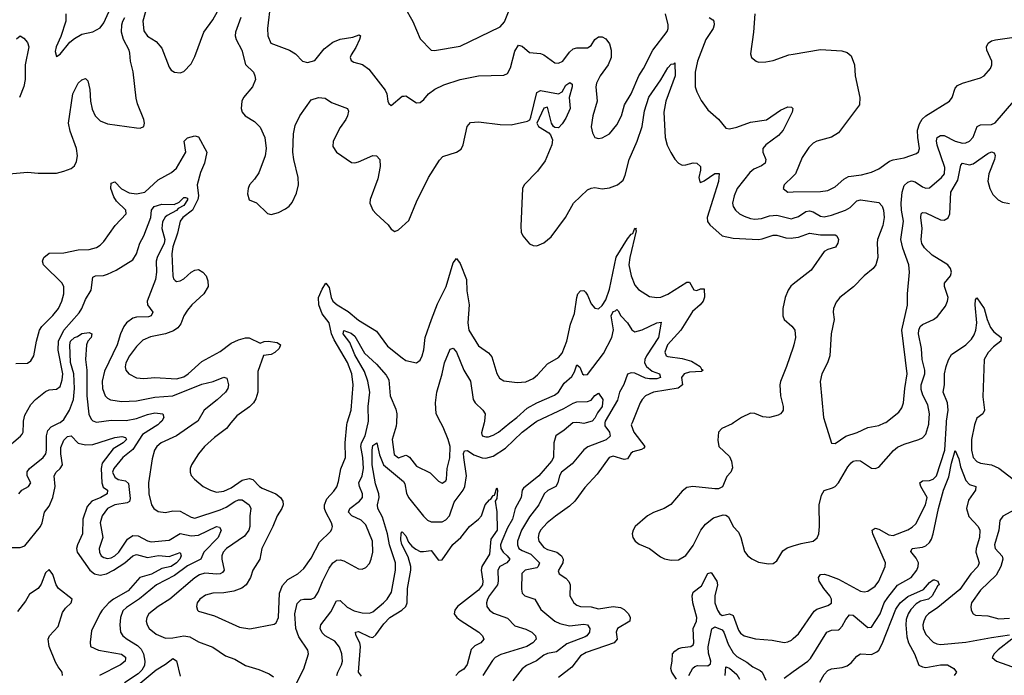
# Model space of a CAD drawing. Header units: inches. Extents: x 1694797 to 1849917, y 907313 to 1017959.
# Tile 478 of 656: x 1775748 to 1781161, y 978612 to 982218. Entities that reach past the tile are written whole.
import ezdxf

# ---------------------------------------------------------------- set-up
doc = ezdxf.new("R2010")
doc.units = ezdxf.units.IN
doc.header["$MEASUREMENT"] = 0
for name, color, linetype in [('B7977', 7, 'Continuous'), ('B7978', 7, 'Continuous'), ('B7987', 7, 'Continuous'), ('B7988', 7, 'Continuous')]:
    doc.layers.add(name, color=color, linetype=linetype)

msp = doc.modelspace()

# ---------------------------------------------------------------- linework, layer by layer
at = {"layer": 'B7977', "color": 5}
for points, elevation in [([(1775460.5, 980000), (1775455.7, 979984.3), (1775430, 979929.6), (1775423.5, 979910), (1775423.8, 979883.8), (1775430, 979868.9), (1775494, 979810), (1775550, 979719.3), (1775570, 979708.9), (1775610, 979721.6), (1775631, 979750), (1775641.2, 979810), (1775648.9, 979830), (1775666.7, 979853.3), (1775752.7, 979927.3), (1775760.9, 979939.1), (1775766.2, 979950), (1775768.5, 980000)], 660), ([(1775742.6, 979610), (1775760.4, 979630), (1775797, 979650), (1775808.3, 979670), (1775789.8, 979710), (1775788.4, 979731.6), (1775801.7, 979750), (1775876.1, 979810), (1775891.5, 979830), (1775896.1, 979850), (1775895.6, 979930), (1775902.1, 979957.9), (1775920.5, 979979.5), (1775965, 980000)], 640), ([(1776518.4, 980000), (1776507.6, 979990), (1776422.9, 979937.1), (1776370, 979853.9), (1776315.4, 979810), (1776265.9, 979750), (1776258.8, 979730), (1776270, 979702.3), (1776289.4, 979689.4), (1776330, 979682.3), (1776346.9, 979666.9), (1776356, 979584), (1776351.4, 979568.6), (1776339.1, 979560.9), (1776270, 979549.9), (1776230, 979530.4), (1776201, 979490), (1776190.8, 979450), (1776205.5, 979370), (1776184, 979310), (1776185.7, 979290), (1776195.6, 979270), (1776210, 979259.1), (1776230, 979254.1), (1776250, 979258.1), (1776270, 979268.7), (1776292.5, 979290), (1776340, 979360), (1776370, 979381.1), (1776399.8, 979379.8), (1776450, 979350.9), (1776470, 979346.2), (1776570, 979356), (1776630, 979392.1), (1776690, 979378.7), (1776730, 979383.7), (1776830, 979430.1), (1776846.2, 979426.2), (1776855.5, 979410), (1776838.9, 979370), (1776759.8, 979290), (1776742.9, 979250), (1776670, 979213.8), (1776599.2, 979160.8), (1776499.3, 979110), (1776407.3, 979032.7), (1776334.5, 978985.5), (1776314.2, 978965.8), (1776302, 978930), (1776298.4, 978890), (1776302.2, 978850), (1776315, 978830), (1776338.9, 978810), (1776395.3, 978775.3), (1776416.5, 978756.5), (1776429.1, 978730), (1776436.3, 978690), (1776433.3, 978666.7), (1776419.1, 978640.9), (1776399.1, 978620.9), (1776324.4, 978570)], 640), ([(1776713, 980000), (1776610, 979928.4), (1776524.9, 979890), (1776502, 979870), (1776489.2, 979850), (1776476.9, 979803.1), (1776456, 979670), (1776457.2, 979610), (1776472.9, 979550), (1776485.3, 979530), (1776510, 979512.8), (1776550, 979507.6), (1776590, 979515.9), (1776630, 979514.3), (1776690, 979481.5), (1776710, 979476.8), (1776850, 979521.4), (1776883.2, 979536.8), (1776930, 979568.6), (1776950, 979576.9), (1776970, 979576.8), (1777009.3, 979550), (1777019.3, 979530), (1777012.3, 979490), (1777013.3, 979430), (1777007.1, 979410), (1776983.1, 979376.9), (1776884.7, 979310), (1776867.2, 979290), (1776859.8, 979270), (1776859.8, 979250), (1776872.6, 979190), (1776862.8, 979177.2), (1776850.4, 979169.6), (1776831.3, 979168.7), (1776766.2, 979173.8), (1776735.5, 979164.5), (1776710, 979147.6), (1776573.8, 979030), (1776509.3, 978990), (1776458.5, 978950), (1776447, 978930), (1776443.8, 978910), (1776447.8, 978890), (1776458.9, 978870), (1776497.8, 978837.8), (1776550, 978816.8), (1776590, 978817.6), (1776650, 978828.3), (1776684.1, 978824.1), (1776730, 978795.8), (1776810, 978766.9), (1776879.3, 978719.3), (1776930, 978700.7), (1776990, 978666.2), (1777063.4, 978643.4), (1777119.3, 978619.3), (1777143.9, 978603.9)], 660), ([(1776908.7, 980000), (1776884.1, 979970), (1776819.5, 979920.5), (1776763.9, 979870), (1776730.1, 979829.9), (1776691.7, 979770), (1776684.6, 979750), (1776684.2, 979730), (1776691.4, 979711.4), (1776708.7, 979690), (1776755.8, 979650), (1776796.3, 979630), (1776830, 979620.2), (1776870, 979624.7), (1776910, 979643.6), (1776970, 979684.6), (1777010, 979695), (1777030, 979688.2), (1777066.2, 979650), (1777080.7, 979640.7), (1777155.5, 979610), (1777181, 979590), (1777195.1, 979570), (1777196.3, 979550), (1777188.1, 979530), (1777163.2, 979490), (1777139.8, 979430), (1777079.7, 979310), (1777067.4, 979250), (1777028.9, 979190), (1777016, 979150), (1776993.1, 979110), (1776969.4, 979090.6), (1776924.3, 979075.7), (1776870, 979064.8), (1776810, 979063.9), (1776770, 979053.2), (1776738.8, 979030), (1776724.3, 979010), (1776719.2, 978990), (1776724.6, 978970), (1776730, 978965.2), (1776818.4, 978938.4), (1776956.3, 978876.3), (1777012.2, 978867.8), (1777147.5, 978892.5), (1777158.6, 978901.4), (1777170.4, 978929.6), (1777176, 979064), (1777193.2, 979106.8), (1777221.5, 979138.5), (1777276.9, 979170), (1777310, 979200.3), (1777350, 979256.5), (1777396.2, 979343.8), (1777456.6, 979403.4), (1777464.2, 979415.8), (1777467.7, 979430), (1777462.3, 979450), (1777431, 979510), (1777424, 979530), (1777423.6, 979550), (1777436.9, 979583.1), (1777475.6, 979624.4), (1777491.3, 979648.6), (1777501.3, 979678.7), (1777512.6, 979747.4), (1777539, 979810), (1777537.8, 979890), (1777545.4, 979990), (1777548.5, 980000)], 680), ([(1777270, 978568), (1777310, 978647.7), (1777335.3, 978730), (1777331.8, 978750), (1777283, 978823), (1777265.1, 978870), (1777259.7, 978950), (1777272.5, 979007.5), (1777293.6, 979026.4), (1777310, 979030.8), (1777350, 979030.9), (1777370, 979039.7), (1777389.2, 979070), (1777411.6, 979128.4), (1777450, 979202), (1777469.1, 979230), (1777481.1, 979238.9), (1777490, 979244.6), (1777510, 979246.4), (1777530, 979241.7), (1777610, 979197.4), (1777630, 979196), (1777650, 979204.2), (1777670, 979226.7), (1777680.7, 979250), (1777689.9, 979290), (1777686.8, 979350), (1777650, 979440.4), (1777624.6, 979464.6), (1777574.5, 979490), (1777555.5, 979510), (1777562.5, 979530), (1777616.5, 979570), (1777632.7, 979590), (1777632.5, 979610), (1777615.2, 979650), (1777611.9, 979670), (1777630.3, 979709.7), (1777638.3, 979750), (1777634.7, 979810), (1777622.8, 979870), (1777627.6, 979890), (1777647.2, 979930), (1777663.3, 980000)], 660), ([(1777491.8, 978610), (1777496.1, 978630), (1777517.1, 978670), (1777522.1, 978690), (1777518.3, 978730), (1777506.3, 978766.3), (1777479.6, 978799.6), (1777426.9, 978830), (1777410, 978844.7), (1777399.2, 978870), (1777402.7, 978890), (1777459, 978961), (1777490, 979022), (1777510, 979023.6), (1777547.2, 978987.2), (1777586.5, 978966.5), (1777630, 978955.1), (1777670, 978953.7), (1777690, 978961.8), (1777747.3, 979010), (1777767.7, 979030), (1777791.7, 979070), (1777814.6, 979190), (1777813.8, 979230), (1777780.1, 979330), (1777770.6, 979390), (1777742.1, 979482.1), (1777716.2, 979530), (1777715.6, 979550), (1777723.6, 979590), (1777722, 979610), (1777704.4, 979664.4), (1777685.8, 979770), (1777685.5, 979850), (1777690, 979875.5), (1777710.9, 979890.9), (1777725, 979825), (1777747.6, 979770), (1777858.3, 979678.3), (1777865.8, 979665.8), (1777874.2, 979614.2), (1777884.4, 979590), (1777968, 979488), (1777990, 979465.9), (1778010, 979457.1), (1778070, 979456.9), (1778090, 979466.5), (1778110, 979489.2), (1778136.1, 979563.9), (1778184.9, 979630), (1778194.5, 979650), (1778204.7, 979710), (1778189.1, 979810.9), (1778188.2, 979831.8), (1778193.9, 979846.1), (1778210, 979848.2), (1778244.7, 979824.7), (1778290, 979808.3), (1778310, 979806), (1778350, 979818.1), (1778417.9, 979862.1), (1778509.3, 979950), (1778577.1, 980000)], 640), ([(1777818.8, 980000), (1777817.8, 979982.2), (1777795.6, 979910), (1777805.8, 979825.8), (1777830, 979807.8), (1777870, 979823.8), (1777878.9, 979818.9), (1777890, 979812.2), (1777930, 979762), (1778005, 979725), (1778050, 979680.5), (1778070, 979668.5), (1778090, 979682), (1778093.5, 979690), (1778098.4, 979750), (1778111.9, 979808.1), (1778113.5, 979870), (1778103.4, 979910), (1778076.2, 979976.2), (1778063.5, 980000)], 660), ([(1778300.6, 980000), (1778286.1, 979946.1), (1778290, 979929.1), (1778310, 979922.9), (1778324.6, 979924.6), (1778350, 979932.6), (1778379.3, 979950), (1778442.6, 980000)], 660), ([(1778788.6, 980000), (1778740.3, 979959.7), (1778694.9, 979930), (1778683.6, 979890), (1778682.8, 979810), (1778671.8, 979790), (1778601.1, 979710), (1778517.7, 979642.3), (1778510.8, 979630), (1778505, 979590), (1778472.5, 979530), (1778456.3, 979470), (1778430, 979423.9), (1778398.3, 979350), (1778391.7, 979330), (1778393.3, 979310), (1778405.4, 979290), (1778428.4, 979270), (1778441.5, 979250), (1778426.7, 979230), (1778388.1, 979210), (1778375.6, 979190), (1778379, 979130), (1778375.1, 979110), (1778330, 979051.5), (1778319.1, 979030), (1778313.5, 979010), (1778316.5, 978990), (1778330.3, 978970), (1778353.1, 978953.1), (1778430, 978926.2), (1778470, 978883.8), (1778530, 978866.2), (1778563.1, 978850), (1778583.1, 978830), (1778587.4, 978810), (1778568, 978790), (1778535.6, 978770), (1778393.6, 978726.4), (1778362, 978710), (1778346.8, 978693.2), (1778294.7, 978610)], 640), ([(1778965.3, 980000), (1778965.1, 979985.1), (1778991, 979950), (1778993.1, 979926.9), (1778972.2, 979907.8), (1778870.8, 979869.2), (1778850, 979852.2), (1778784.1, 979775.9), (1778727.2, 979730), (1778714.5, 979710), (1778706.3, 979670), (1778695.4, 979650), (1778650.7, 979629.3), (1778631.1, 979610), (1778602.6, 979550), (1778550, 979483.4), (1778506.1, 979410), (1778484.2, 979350), (1778483.6, 979330), (1778492.1, 979310), (1778510, 979297.6), (1778558, 979278), (1778605.8, 979230), (1778598.9, 979210), (1778590, 979203.7), (1778526.5, 979190), (1778508.6, 979171.4), (1778505.6, 979085.6), (1778510, 979063.1), (1778524.4, 979050), (1778580.3, 979030), (1778613.6, 978973.6), (1778690, 978909.5), (1778717.5, 978897.5), (1778770, 978884.6), (1778850, 978892.4), (1778870, 978890.1), (1778882.2, 978870), (1778880.2, 978850), (1778866.5, 978830), (1778856.4, 978823.6), (1778755.6, 978784.4), (1778699.6, 978740.4), (1778650, 978731.7), (1778630, 978723), (1778588.9, 978691.1), (1778534.6, 978665.4), (1778510, 978647.6), (1778458.4, 978581.6)], 660), ([(1779114.3, 980000), (1779110.1, 979990), (1779123.4, 979950), (1779185, 979870), (1779178.6, 979861.4), (1779166.7, 979853.3), (1779118.6, 979841.4), (1779107.9, 979832.1), (1779090, 979802.2), (1779070, 979799.6), (1779010, 979817.9), (1778987.9, 979810), (1778922.3, 979717.7), (1778854.6, 979645.4), (1778800.2, 979570), (1778770, 979541.7), (1778692.5, 979487.5), (1778647.8, 979450), (1778610.8, 979410), (1778601, 979390), (1778597.2, 979370), (1778602.1, 979350), (1778630, 979314.4), (1778650, 979303.7), (1778700.2, 979290), (1778725.5, 979270), (1778730, 979261.3), (1778735.7, 979250), (1778733.4, 979230), (1778707.3, 979187.3), (1778713.7, 979170), (1778750, 979147.1), (1778767.5, 979127.5), (1778774.5, 979110), (1778772.6, 979050), (1778794.6, 979010), (1778810, 978997.3), (1778830, 978991.1), (1778890, 978989), (1778930, 978977), (1779010, 978990.1), (1779050, 978984.3), (1779070, 978974.8), (1779094.5, 978950), (1779104.2, 978930), (1779102.7, 978910), (1779033.4, 978870), (1779026.1, 978850), (1779032.6, 978810), (1779015.6, 978790), (1778862.3, 978737.7), (1778830, 978719.3), (1778783.9, 978656.1), (1778710, 978599.1)], 680), ([(1778862.2, 980000), (1778850, 979996.3), (1778826.9, 980000)], 640), ([(1779671.1, 980000), (1779664.5, 979995.5), (1779608, 979970), (1779588.7, 979950), (1779586.3, 979906.3), (1779591.5, 979871.5), (1779650, 979815.3), (1779660.9, 979790), (1779666.6, 979753.4), (1779656.9, 979730), (1779634.4, 979705.6), (1779610.6, 979649.4), (1779590, 979638.4), (1779570, 979637.5), (1779448.6, 979651.4), (1779414.8, 979645.2), (1779390, 979625.1), (1779328, 979552), (1779290.1, 979529.9), (1779231.8, 979508.2), (1779198.4, 979490), (1779132, 979430), (1779119.5, 979410), (1779115.3, 979390), (1779117.6, 979370), (1779130.5, 979350), (1779153.8, 979333.8), (1779210, 979308.8), (1779270, 979263.6), (1779293, 979253), (1779330, 979245.4), (1779370, 979246.4), (1779410, 979271.4), (1779450, 979325.8), (1779493.2, 979410), (1779517.4, 979442.6), (1779562.6, 979477.4), (1779614.2, 979494.2), (1779630, 979493.5), (1779644, 979484), (1779670, 979430.3), (1779699.9, 979399.9), (1779713.1, 979370), (1779732.3, 979292.3), (1779750, 979269.1), (1779771.9, 979251.9), (1779810, 979234.5), (1779864.9, 979224.9), (1779890, 979227.5), (1779910, 979242.2), (1779943.9, 979296.1), (1779966.8, 979313.2), (1780000, 979323.5)], 720), ([(1775690, 979314.6), (1775750, 979315.1), (1775776.7, 979323.3), (1775862.6, 979430), (1775871.9, 979450), (1775883.7, 979510), (1775910, 979542.2), (1775930.7, 979590), (1775942.4, 979650), (1775937.4, 979710), (1775949.1, 979730), (1775971, 979749), (1775983.2, 979770), (1775973.6, 979830), (1775974.5, 979865.5), (1775990, 979904.6), (1776010, 979926.4), (1776030, 979928.9), (1776069.6, 979889.6), (1776110, 979879.2), (1776150, 979882.4), (1776270, 979919.8), (1776310, 979926.1), (1776330, 979920.9), (1776334.4, 979910), (1776317, 979890), (1776261.9, 979858.1), (1776201, 979779), (1776195.5, 979750), (1776199.5, 979670), (1776207, 979647), (1776231, 979630), (1776229.3, 979610), (1776194.6, 979590), (1776143.9, 979570), (1776118.8, 979541.2), (1776095.5, 979470), (1776092.8, 979390), (1776066.4, 979330), (1776060.7, 979310), (1776063.1, 979290), (1776133.6, 979190), (1776158.5, 979170), (1776190, 979162.5), (1776225.5, 979170), (1776263, 979190), (1776325.5, 979230), (1776370, 979269.6), (1776390, 979275.8), (1776450, 979260.6), (1776511.4, 979271.4), (1776570, 979265.3), (1776630, 979286.7), (1776635.9, 979270), (1776627.5, 979250), (1776610.5, 979230), (1776580.2, 979210), (1776530, 979199.1), (1776471.6, 979168.4), (1776407.8, 979150), (1776343.4, 979076.6), (1776263.7, 979030), (1776238.5, 979010), (1776200.7, 978970), (1776187.7, 978950), (1776143.2, 978856.8), (1776134.9, 978794.9), (1776137, 978770), (1776180.5, 978750), (1776308, 978728), (1776330, 978710.9), (1776330, 978704), (1776328, 978690), (1776302, 978670), (1776187.1, 978610)], 620), ([(1777626.7, 978606.7), (1777610.5, 978630), (1777621.2, 978770), (1777617.3, 978790), (1777596.8, 978830), (1777593.4, 978846.6), (1777594, 978850), (1777610, 978853.6), (1777670, 978824.2), (1777690, 978820.7), (1777705.8, 978834.2), (1777750, 978895.6), (1777783.5, 978930), (1777849.2, 978970.8), (1777870, 978990.3), (1777877.4, 979010), (1777880.5, 979090), (1777899, 979190), (1777899, 979210), (1777884, 979264), (1777848.2, 979331.8), (1777842.9, 979357.1), (1777845.8, 979394.2), (1777850, 979401.6), (1777870, 979379.6), (1777884.4, 979344.4), (1777902.8, 979322.8), (1777925.5, 979305.5), (1777950, 979293.8), (1777967.8, 979292.2), (1778010, 979299.1), (1778050, 979244.9), (1778070, 979246.7), (1778129.2, 979330.8), (1778172.9, 979370), (1778220.5, 979430), (1778269.6, 979470), (1778286.3, 979490), (1778307.4, 979550), (1778330, 979577.4), (1778338.6, 979581.4), (1778350, 979600.7), (1778357.5, 979602.5), (1778370, 979642.8), (1778375.3, 979630), (1778370, 979585.2), (1778362.4, 979570), (1778371, 979511), (1778372, 979410), (1778338.3, 979361.7), (1778330, 979278.7), (1778288.5, 979210), (1778283.9, 979190), (1778293.3, 979130), (1778291.2, 979110), (1778270, 979080.1), (1778153.9, 978990), (1778139.8, 978970), (1778136.6, 978950), (1778150.1, 978930.1), (1778170, 978915.1), (1778271.5, 978850), (1778292.8, 978830), (1778299, 978810), (1778282.3, 978790), (1778250, 978773.2), (1778230, 978754.5), (1778207.9, 978672.1), (1778190, 978646.5), (1778162.6, 978630), (1778146, 978610)], 620), ([(1775982.9, 978610), (1775982.1, 978630), (1775958.5, 978658.5), (1775944.2, 978684.2), (1775910.1, 978770), (1775904.3, 978810), (1775912, 978830), (1775960, 978880), (1775982.7, 978957.3), (1775999.4, 978980.6), (1776031.1, 979010), (1776036, 979030), (1775960.6, 979090), (1775948.3, 979110), (1775930, 979167), (1775910, 979193.1), (1775890, 979174.9), (1775865.8, 979114.2), (1775850.3, 979089.7), (1775801.6, 979058.4), (1775779.8, 979020.2), (1775736.5, 978963.5)], 580), ([(1779357.8, 978590), (1779333.5, 978630), (1779327.7, 978650), (1779335.6, 978690), (1779337.3, 978730), (1779350, 978745.3), (1779370, 978759.1), (1779390, 978765.7), (1779436.9, 978770), (1779450, 978780.3), (1779453.9, 978790), (1779450.4, 978869.6), (1779468.9, 978910), (1779470.3, 978929.7), (1779447.6, 979010), (1779444.6, 979050), (1779449.9, 979070), (1779495.1, 979104.9), (1779530, 979172.6), (1779550, 979178.3), (1779579.7, 979130), (1779583.2, 979110), (1779569.7, 979050), (1779568.7, 979010), (1779583.6, 978970), (1779596, 978950), (1779610, 978941.2), (1779650, 978950.1), (1779670, 978941.4), (1779700.1, 978860.1), (1779710, 978843.6), (1779730, 978829.2), (1779793.4, 978813.4), (1779885.2, 978805.2), (1779950, 978792.9), (1779970, 978795.2), (1779990, 978805.8), (1780000, 978814.6)], 680), ([(1779426.9, 978610), (1779448.6, 978651.4), (1779459, 978661), (1779473.3, 978666.7), (1779530, 978663.6), (1779544.9, 978675.1), (1779546.6, 978690), (1779534.6, 978734.6), (1779532.3, 978767.7), (1779552.7, 978867.3), (1779570, 978877.9), (1779610, 978861.8), (1779618.8, 978850), (1779642.6, 978782.6), (1779670, 978735.5), (1779690, 978714.8), (1779744.5, 978684.5), (1779777.9, 978657.9), (1779818.5, 978638.5), (1779829.5, 978629.5), (1779850, 978584.9)], 660), ([(1776410, 978569), (1776497.8, 978642.2), (1776550, 978673.5), (1776590, 978704.2), (1776610, 978691.8), (1776630, 978607)], 640), ([(1779626.6, 978610), (1779630, 978658.4), (1779650, 978651.6), (1779690, 978616.9), (1779704.4, 978590)], 640), ([(1779950, 978596.3), (1780000, 978632.1)], 660)]:
    msp.add_lwpolyline(points, dxfattribs=dict(at, elevation=elevation))
at = {"layer": 'B7978', "color": 5}
for points, elevation in [([(1776450, 982301.2), (1776424.8, 982210), (1776430, 982156.4), (1776450, 982126.9), (1776498.5, 982098.5), (1776530, 982062), (1776570, 981958), (1776581.4, 981941.4), (1776598.8, 981930), (1776630, 981925.5), (1776650, 981932.6), (1776690, 981976.2), (1776710, 982016.5), (1776760.6, 982150), (1776810, 982218.2), (1776860.2, 982310)], 720), ([(1777127, 982310), (1777110.1, 982170), (1777112.7, 982130), (1777128.1, 982090), (1777231, 982051), (1777264.4, 982030), (1777302.8, 981990), (1777330, 981983.7), (1777370, 981993.4), (1777421.4, 982058.6), (1777470, 982095.3), (1777510, 982110.8), (1777578.6, 982121.4), (1777614.6, 982134.6), (1777620.7, 982130), (1777616.1, 982110), (1777595.2, 982064.8), (1777570, 982025.2), (1777565.5, 982010), (1777570, 981994.8), (1777585.1, 981985.1), (1777632.2, 981972.2), (1777666.5, 981946.5), (1777756.3, 981830), (1777765.5, 981810), (1777770.8, 981770), (1777777.3, 981757.3), (1777790, 981747.3), (1777850, 981797.3), (1777861.5, 981798.5), (1777870, 981799.1), (1777930, 981760.4), (1777950, 981763.8), (1777970, 981779.5), (1777995.4, 981810), (1778030, 981835.5), (1778079.7, 981860.3), (1778170, 981889.1), (1778270, 981909), (1778410, 981913.7), (1778430, 981922), (1778446.3, 981953.7), (1778470, 982045.3), (1778490, 982078.7), (1778510, 982073.4), (1778550, 982037.2), (1778610, 982033), (1778630, 982024.6), (1778690, 981981), (1778710, 981979.4), (1778733.3, 981990), (1778770, 982040.2), (1778790, 982057.7), (1778810, 982063.2), (1778870, 982063.5), (1778890, 982077), (1778910, 982110.3), (1778930, 982123.6), (1778950, 982124), (1778970, 982112.6), (1778990, 982086.4), (1778999.8, 982050), (1778999.5, 982010), (1778982.5, 981970), (1778938.3, 981910), (1778919.4, 981870), (1778916, 981850), (1778922.7, 981770), (1778898.4, 981690), (1778889.2, 981629.2), (1778896.7, 981596.7), (1778910.5, 981570.5), (1778930, 981564.9), (1778950, 981568.8), (1778990, 981590.3), (1779030, 981639.5), (1779056.4, 981690), (1779072.2, 981750), (1779110, 981810.4), (1779150.7, 981909.3), (1779177.6, 981950), (1779228.8, 982051.2), (1779307.4, 982152.6), (1779313.2, 982170), (1779312.7, 982190), (1779297.5, 982250)], 740), ([(1776002.3, 982250), (1776001.6, 982210), (1775974.4, 982125.6), (1775947.9, 982070), (1775942.9, 982042.9), (1775950, 982016), (1775970, 982028), (1776024.4, 982095.6), (1776050, 982115.8), (1776090, 982138.7), (1776150, 982151.6), (1776190, 982173.1), (1776210, 982200.3), (1776238.4, 982261.6)], 740), ([(1777862.4, 982290), (1777909, 982209), (1777950, 982114), (1778010, 982050.8), (1778028.6, 982048.6), (1778170, 982072.9), (1778390, 982179), (1778412.9, 982207.1), (1778446.9, 982290)], 760), ([(1779788.9, 982250), (1779781.1, 982150), (1779765.5, 982030), (1779770.7, 982010), (1779796, 981990), (1779810, 981984.9), (1779850, 981985.7), (1779890, 981994.6), (1779975.5, 982024.5), (1780000, 982028.7)], 760), ([(1775610, 981362.3), (1775790, 981379.6), (1775850, 981373.4), (1775950, 981374.9), (1775990, 981384.4), (1776030, 981400.3), (1776050, 981414.4), (1776061, 981439), (1776065.6, 981470), (1776060.4, 981510), (1776024.6, 981604.6), (1776017, 981650), (1776040.7, 981810), (1776070, 981868.4), (1776090, 981888.4), (1776110, 981895.5), (1776122, 981882), (1776133.8, 981833.9), (1776137.2, 981770), (1776145.7, 981725.7), (1776162.3, 981690), (1776190, 981661.8), (1776230, 981644.7), (1776390, 981623.2), (1776410, 981622.3), (1776431.1, 981630), (1776434.2, 981650), (1776430.6, 981670), (1776395.7, 981755.7), (1776387.4, 981787.4), (1776370.9, 981930.9), (1776356.3, 981990), (1776354.1, 982034.1), (1776350, 982050.6), (1776318.4, 982110), (1776307.4, 982150), (1776308.6, 982190), (1776314.4, 982210), (1776325.7, 982230)], 720), ([(1776962.9, 982230), (1776934.8, 982150), (1776932.5, 982130), (1776937.5, 982110), (1776969, 982050), (1776990, 981971.7), (1777032.4, 981930), (1777041.1, 981910), (1777043.5, 981890), (1777028.6, 981850), (1776977.6, 981790), (1776968.5, 981770), (1776966, 981730), (1776971.8, 981710), (1776986.7, 981690), (1777039.2, 981659.2), (1777070, 981627.7), (1777095.3, 981570), (1777103.7, 981510), (1777097, 981470), (1777063.1, 981376.9), (1777039.6, 981340.4), (1777010.6, 981310), (1777003.7, 981290), (1777001.1, 981261.1), (1777010, 981227.7), (1777050, 981210.7), (1777110, 981153), (1777130, 981147.7), (1777170, 981157.1), (1777210, 981178.4), (1777230, 981193), (1777246.3, 981213.7), (1777270, 981264), (1777280.3, 981310), (1777278.9, 981350), (1777254.5, 981450), (1777249.8, 981490.2), (1777253.9, 981590), (1777263, 981637), (1777287.5, 981690), (1777350, 981778), (1777390.3, 981790.3), (1777426.9, 981786.9), (1777462.2, 981762.2), (1777550, 981730.3), (1777555, 981715), (1777550.2, 981690), (1777540.2, 981670), (1777510, 981625.4), (1777471.4, 981550), (1777470, 981521), (1777490, 981490.4), (1777572, 981432), (1777590, 981430.3), (1777610, 981436.5), (1777690, 981471.8), (1777710, 981469.1), (1777728, 981450), (1777729.4, 981410), (1777717, 981343), (1777674.9, 981230), (1777673.4, 981210), (1777690, 981170.6), (1777707, 981150), (1777773, 981090), (1777790, 981066.8), (1777810, 981053.4), (1777830, 981062), (1777886.5, 981113.5), (1777930, 981217.3), (1777995.1, 981350), (1778055.2, 981444.8), (1778074.7, 981465.3), (1778150, 981490.3), (1778174.4, 981505.6), (1778185.6, 981530), (1778208.4, 981630), (1778226.8, 981653.2), (1778270, 981656.8), (1778390, 981642.3), (1778450, 981639.6), (1778540, 981660), (1778552.8, 981667.2), (1778558.5, 981681.5), (1778590, 981818), (1778611.8, 981828.2), (1778710, 981810.4), (1778730, 981820.7), (1778750, 981858), (1778772.9, 981872.9), (1778784.4, 981864.4), (1778785.3, 981850), (1778768.7, 981791.3), (1778773.2, 981730), (1778750, 981676.9), (1778730, 981645.4), (1778710, 981624.4), (1778690, 981624.7), (1778682.9, 981630), (1778671.8, 981650), (1778650, 981738), (1778628.6, 981731.4), (1778590.3, 981650), (1778599.1, 981630), (1778656.3, 981596.3), (1778665.7, 981585.7), (1778677.1, 981557.1), (1778673.7, 981530), (1778637.2, 981442.8), (1778594.3, 981385.7), (1778520.7, 981310), (1778512.3, 981290), (1778502.3, 981082.3), (1778504.9, 981050), (1778514.4, 981030), (1778550, 980986), (1778570, 980977.1), (1778590, 980974.9), (1778630, 980990.5), (1778670, 981024), (1778748.2, 981130), (1778792.4, 981210), (1778870, 981281.7), (1778890, 981291.8), (1778910, 981294.9), (1778950, 981288.9), (1778990, 981293.4), (1779035.1, 981310), (1779064.9, 981335.1), (1779076.7, 981363.4), (1779098.8, 981450), (1779142.7, 981550), (1779169.9, 981630.1), (1779182.7, 981717.3), (1779206.9, 981793.1), (1779273.2, 981886.8), (1779310, 981954), (1779330, 981974.6), (1779344.5, 981975.5), (1779350, 981981), (1779351, 981910), (1779300.8, 981770), (1779288, 981710), (1779295.8, 981570), (1779307.9, 981527.9), (1779327, 981487), (1779350, 981450.4), (1779369.4, 981429.4), (1779390, 981418.6), (1779410, 981419.4), (1779450, 981430.7), (1779469.5, 981429.5), (1779490, 981410.2), (1779490.1, 981389.9), (1779480.7, 981350), (1779486.1, 981326.1), (1779490, 981323.7), (1779510, 981331.7), (1779570, 981372.9), (1779592.8, 981372.8), (1779588.9, 981328.9), (1779526.5, 981130), (1779528.9, 981108.9), (1779541.7, 981090), (1779608.8, 981028.8), (1779670, 981016.6), (1779810, 981010.1), (1779830, 981012.5), (1779890, 981034), (1779910, 981034), (1779959.1, 981019.1), (1779990, 981016.1), (1780000, 981017.7)], 720), ([(1779537.3, 982230), (1779557.7, 982217.7), (1779564.2, 982210), (1779565.8, 982190), (1779559.2, 982170), (1779519.7, 982110), (1779474, 981990), (1779462, 981930), (1779461.7, 981850), (1779470, 981821), (1779493.4, 981773.4), (1779530, 981722.8), (1779590, 981670.7), (1779630, 981622), (1779650, 981618.7), (1779690, 981627.5), (1779765, 981655), (1779852.7, 981667.3), (1779930, 981720.7), (1779970, 981738.9), (1779990, 981738), (1779998, 981730), (1779995.3, 981710), (1779945.5, 981610), (1779919.2, 981580.8), (1779850.2, 981530), (1779834, 981510), (1779833, 981490), (1779849.2, 981450), (1779846, 981430), (1779825.9, 981414.1), (1779784.5, 981395.5), (1779761.6, 981378.4), (1779691.6, 981290), (1779675.4, 981250), (1779667.2, 981210), (1779670.2, 981190), (1779682, 981170), (1779704.6, 981150), (1779730, 981137.1), (1779764.6, 981124.6), (1779790, 981121.1), (1779825.7, 981125.7), (1779870, 981138.9), (1779910, 981142.7), (1779990, 981122.7), (1780000, 981126.1)], 740), ([(1775730, 982114), (1775750, 982130.5), (1775770, 982116.3), (1775790, 982093.4), (1775797.4, 982070), (1775778.3, 981970), (1775778.1, 981890), (1775770.9, 981850.9), (1775746.9, 981790)], 720), ([(1775726.9, 980326.9), (1775790, 980328.7), (1775810, 980341.6), (1775824.8, 980370), (1775839.4, 980450), (1775857, 980510), (1775870, 980531.3), (1775930, 980591.3), (1775961.5, 980630), (1775980.3, 980670), (1775989.8, 980710), (1775989.8, 980749.8), (1775982, 980770), (1775878.5, 980870), (1775873.5, 980890), (1775879.8, 980910), (1775910, 980933.4), (1775990, 980936.8), (1776070, 980952.9), (1776130, 980953.4), (1776170, 980965.5), (1776190, 980977.8), (1776210, 980997.7), (1776273.2, 981086.8), (1776334, 981150), (1776331.8, 981170), (1776280.7, 981220.7), (1776264.7, 981244.7), (1776249.2, 981290), (1776250, 981319.3), (1776270, 981326.7), (1776308, 981288), (1776350, 981265.8), (1776390, 981260.9), (1776435.9, 981270), (1776510, 981337.9), (1776582.2, 981377.8), (1776610, 981401.8), (1776661.1, 981490), (1776652.5, 981550), (1776670, 981568.3), (1776710, 981579), (1776730, 981573.4), (1776776.9, 981490), (1776764.2, 981430), (1776741.6, 981378.4), (1776724.3, 981310), (1776730.3, 981250), (1776726.4, 981230), (1776697.4, 981170), (1776644.4, 981130), (1776630.4, 981110), (1776615.4, 981044.6), (1776590, 980969.7), (1776583.6, 980930), (1776589.6, 980809.6), (1776593.8, 980793.8), (1776602.9, 980782.9), (1776610, 980778.5), (1776630, 980782.6), (1776650, 980793.6), (1776690, 980828.9), (1776710, 980840.9), (1776730, 980844.9), (1776755.5, 980830), (1776772.2, 980810), (1776782.6, 980782.6), (1776783.1, 980750), (1776760.9, 980710), (1776694.4, 980650), (1776670, 980620.4), (1776651, 980590), (1776634.2, 980545.8), (1776617.1, 980522.9), (1776592.9, 980507.1), (1776550, 980491.2), (1776466.2, 980473.8), (1776425.3, 980454.7), (1776390, 980420.3), (1776350.8, 980370), (1776331, 980330), (1776328, 980308), (1776331.8, 980290), (1776347.2, 980270), (1776390, 980247.5), (1776430, 980245.2), (1776490, 980250.8), (1776610, 980242.5), (1776650, 980253.1), (1776674.9, 980270), (1776750, 980337.7), (1776850, 980393.9), (1776910, 980439.4), (1776950, 980457.4), (1776990, 980468.4), (1777010, 980468), (1777070, 980439.1), (1777091.6, 980448.4), (1777114, 980450), (1777163.1, 980443.1), (1777182, 980430), (1777174, 980410), (1777150, 980387.4), (1777130, 980377.4), (1777088.7, 980371.3), (1777057.5, 980282.5), (1777057, 980170), (1777046.4, 980133.6), (1777033.5, 980110), (1777011.2, 980088.8), (1776940.8, 980039.2), (1776908.7, 980000)], 680), ([(1780000, 981358.2), (1779950.5, 981310), (1779945.5, 981290), (1779970, 981270.4), (1780000, 981271)], 760), ([(1775768.5, 980000), (1775769, 980010), (1775776.9, 980043.1), (1775810, 980101.3), (1775835.4, 980130), (1775890, 980173.8), (1775910, 980182), (1775950, 980186.3), (1775970, 980201.3), (1775982.1, 980237.9), (1775985.1, 980270), (1775960, 980400), (1775961.9, 980450), (1775989.7, 980510.3), (1776074.2, 980605.8), (1776089.4, 980630), (1776110, 980679.6), (1776141.4, 980730), (1776150, 980802), (1776164, 980810), (1776208.2, 980811.8), (1776230, 980818.6), (1776278.5, 980841.5), (1776370, 980896.9), (1776389.9, 980930), (1776408.5, 980990), (1776430.9, 981030), (1776469.2, 981130), (1776473.1, 981170), (1776486.4, 981190), (1776530, 981203.6), (1776597.8, 981202.2), (1776624.6, 981215.4), (1776650, 981240.2), (1776659.7, 981239.7), (1776670, 981236), (1776670, 981227.6), (1776650, 981197.2), (1776619.6, 981180.3), (1776610, 981168.6), (1776559, 981141), (1776547.9, 981132.1), (1776533.2, 981106.8), (1776528.6, 981070), (1776545.1, 981010), (1776541.7, 980990), (1776502.9, 980910), (1776498.2, 980890), (1776499.7, 980830), (1776494.5, 980790), (1776447.8, 980670), (1776450.9, 980650), (1776480.7, 980610), (1776470.3, 980590), (1776455.6, 980584.4), (1776390, 980581.8), (1776370, 980575.9), (1776334.7, 980550), (1776320.3, 980530), (1776301.9, 980490), (1776284.2, 980430), (1776215, 980285), (1776200.5, 980230), (1776203.3, 980190), (1776218.4, 980150), (1776230, 980137.2), (1776247.9, 980127.9), (1776310, 980118.9), (1776390, 980122.4), (1776490, 980141.3), (1776590, 980149.2), (1776750, 980213.4), (1776811.8, 980228.2), (1776870, 980251.4), (1776887, 980247), (1776895, 980210), (1776891.2, 980190), (1776879.2, 980170), (1776833.3, 980126.7), (1776761.4, 980070), (1776727.3, 980010), (1776713, 980000)], 660), ([(1777548.5, 980000), (1777569.9, 980070), (1777580.7, 980210), (1777573.2, 980270), (1777550, 980333.3), (1777476.7, 980456.7), (1777461.1, 980490), (1777449.9, 980550), (1777410, 980600.7), (1777393.2, 980650), (1777391.4, 980690), (1777410, 980736.1), (1777430, 980768.7), (1777450, 980744.9), (1777460.6, 980690), (1777470, 980669.5), (1777493.8, 980650), (1777553.9, 980613.9), (1777610, 980566), (1777710, 980505.8), (1777770, 980422.8), (1777850, 980357.7), (1777870, 980344.2), (1777930, 980330.4), (1777950, 980344.9), (1777960.6, 980370), (1777970, 980402.8), (1777976.9, 980470), (1778010.9, 980570), (1778044.5, 980655.5), (1778092, 980750), (1778130, 980880.4), (1778150, 980904.4), (1778170, 980876.4), (1778203.3, 980790), (1778206.1, 980726.1), (1778218.3, 980650), (1778210.6, 980550), (1778217.5, 980510), (1778270, 980424), (1778325.9, 980385.9), (1778344, 980364), (1778371.5, 980271.5), (1778385.9, 980245.9), (1778410, 980232.4), (1778483.2, 980223.2), (1778530, 980226.5), (1778570, 980244.1), (1778595, 980265), (1778650, 980325.2), (1778710, 980360.6), (1778730, 980384.9), (1778755.6, 980450), (1778775.7, 980544.3), (1778797.9, 980602.1), (1778810, 980690.8), (1778816.9, 980710), (1778830, 980726.7), (1778850, 980728.4), (1778858.8, 980718.8), (1778870, 980703), (1778890, 980655.8), (1778910, 980631.8), (1778930, 980627.7), (1778950, 980647), (1778970, 980677.3), (1778990, 980736.5), (1779027.6, 980912.4), (1779090, 981013.6), (1779110, 981039.5), (1779117.8, 981042.2), (1779130, 981071.7), (1779138, 981070), (1779133.7, 981066.3), (1779137.2, 981057.2), (1779101.1, 980910), (1779096, 980870), (1779110, 980809.1), (1779130, 980758.9), (1779150, 980734.2), (1779210, 980695), (1779250, 980689.4), (1779272.6, 980692.6), (1779310, 980707.9), (1779414.7, 980774.7), (1779430, 980775.5), (1779453.3, 980733.3), (1779470, 980728.9), (1779490, 980737), (1779510, 980737.3), (1779512, 980692), (1779504.6, 980670), (1779489.4, 980650), (1779446.4, 980613.6), (1779381.7, 980510), (1779309.1, 980430), (1779293.8, 980390), (1779302.2, 980370), (1779310, 980365), (1779390, 980355.4), (1779440.5, 980340.5), (1779489.3, 980310), (1779496.3, 980296.3), (1779505.3, 980290), (1779496.3, 980283.7), (1779430, 980278.9), (1779400.7, 980270), (1779385.9, 980250), (1779390.9, 980210), (1779367.8, 980192.2), (1779231.4, 980168.6), (1779188.4, 980150), (1779170.2, 980130), (1779159.5, 980110), (1779114.3, 980000)], 680), ([(1780000, 980763.4), (1779986.9, 980753.1), (1779971.5, 980730), (1779956, 980690), (1779943.1, 980630), (1779942.4, 980590), (1779950.5, 980570), (1779992.9, 980532.9), (1780000, 980522.7)], 720), ([(1778442.6, 980000), (1778480.6, 980030), (1778538.1, 980081.9), (1778590, 980111.1), (1778687, 980153), (1778709.8, 980170), (1778741.7, 980218.3), (1778783.9, 980256.1), (1778798.6, 980281.4), (1778810, 980319.3), (1778826.7, 980306.7), (1778841.3, 980270), (1778850, 980264), (1778870, 980266.3), (1778957.9, 980382), (1779003.1, 980470), (1779012.9, 980512.9), (1778998.9, 980590), (1779010, 980613.1), (1779023.3, 980616.7), (1779030, 980624.4), (1779037.6, 980617.6), (1779052.6, 980590), (1779088.9, 980550), (1779112.1, 980512.1), (1779130, 980501.5), (1779170, 980511.9), (1779250, 980551.5), (1779274.9, 980554.9), (1779259.9, 980470), (1779193.8, 980370), (1779185.2, 980350), (1779183.4, 980330), (1779194, 980310), (1779224.6, 980284.6), (1779265.7, 980270), (1779271.4, 980250), (1779250, 980242.3), (1779210, 980243), (1779187.3, 980247.3), (1779130, 980273.6), (1779110, 980275.5), (1779090, 980267.8), (1779069.1, 980210.9), (1779044.7, 980170), (1779034.4, 980125.6), (1778965.5, 980010), (1778965.3, 980000)], 660), ([(1775965, 980000), (1775970, 980002.3), (1775990, 980018.9), (1776022.3, 980070), (1776043.3, 980130), (1776048.3, 980190), (1776045.7, 980270), (1776027.5, 980332.5), (1776023.2, 980430), (1776028.1, 980450), (1776050, 980470.7), (1776065, 980475), (1776090, 980491.7), (1776130, 980498.4), (1776144, 980490), (1776140.4, 980470), (1776123, 980450), (1776114.4, 980430), (1776110.2, 980350), (1776117.2, 980290), (1776116.7, 980150), (1776128.1, 980048.1), (1776141.1, 980021.1), (1776150, 980011.1), (1776170, 980004.4), (1776250, 980014.6), (1776333.6, 980013.6), (1776390, 980023.9), (1776450, 980047.4), (1776490, 980055.7), (1776534.9, 980050), (1776540.2, 980030), (1776529.3, 980010), (1776518.4, 980000)], 640), ([(1777663.3, 980000), (1777665.6, 980010), (1777663.6, 980090), (1777672, 980170), (1777662, 980230), (1777643.2, 980283.1), (1777590, 980374.6), (1777563.5, 980443.5), (1777526.2, 980490), (1777530, 980508.2), (1777570, 980493.9), (1777590, 980477.6), (1777643.5, 980383.5), (1777710, 980323.9), (1777762.3, 980262.3), (1777776.9, 980236.9), (1777785.3, 980150), (1777816, 980076), (1777821.6, 980050), (1777818.8, 980000)], 660), ([(1778063.5, 980000), (1778036.7, 980050), (1778033, 980110), (1778040.7, 980170), (1778071.1, 980270), (1778082.7, 980330), (1778114.3, 980405.7), (1778130, 980412.2), (1778150, 980388.7), (1778189.3, 980290), (1778225.8, 980230), (1778241.6, 980130), (1778252.5, 980110), (1778294.4, 980070), (1778306.2, 980050), (1778303.3, 980010), (1778300.6, 980000)], 660), ([(1780000, 980417.6), (1779963.6, 980310), (1779930, 980229), (1779927, 980210), (1779930.1, 980150.1), (1779945.6, 980090), (1779945.2, 980070), (1779939.1, 980060.9), (1779930.2, 980050), (1779916.7, 980043.3), (1779870, 980029.4), (1779832.9, 980032.9), (1779790, 980052.4), (1779765.6, 980054.4), (1779715.5, 980030), (1779671.1, 980000)], 720), ([(1778577.1, 980000), (1778590, 980009.5), (1778739.6, 980080.4), (1778790, 980109.5), (1778810, 980116), (1778870, 980118.9), (1778890, 980124.9), (1778910, 980150.4), (1778930, 980163.7), (1778952.8, 980130), (1778950.5, 980090), (1778924.1, 980055.9), (1778910, 980026.1), (1778895, 980010), (1778862.2, 980000)], 640), ([(1778826.9, 980000), (1778810, 980002.7), (1778790, 980001.1), (1778788.6, 980000)], 640)]:
    msp.add_lwpolyline(points, dxfattribs=dict(at, elevation=elevation))
at = {"layer": 'B7987', "color": 5}
for points, elevation in [([(1780000, 978814.6), (1780030, 978840.9), (1780115.4, 978964.6), (1780130, 978975), (1780190, 978996), (1780210.4, 979009.6), (1780211.5, 979030), (1780201.7, 979050), (1780168.7, 979090), (1780143.4, 979130), (1780139.3, 979150), (1780150, 979166), (1780170, 979167.6), (1780190, 979163), (1780250, 979141.1), (1780370, 979075.5), (1780390, 979071.3), (1780410, 979075.5), (1780450, 979101.6), (1780471.7, 979130), (1780506.5, 979210), (1780508.1, 979230), (1780438.1, 979390), (1780434.8, 979410), (1780450, 979420.9), (1780470, 979416.1), (1780525.6, 979385.6), (1780550, 979381.8), (1780630, 979413), (1780654, 979426), (1780674.4, 979445.6), (1780727.7, 979550), (1780736.4, 979590), (1780700.9, 979650), (1780697, 979670), (1780710, 979681.6), (1780750, 979683.3), (1780769.6, 979690.4), (1780787.5, 979710), (1780834, 979850), (1780842.1, 980000)], 680), ([(1780000, 979323.5), (1780043.1, 979336.9), (1780109.9, 979350), (1780131.2, 979368.8), (1780140.2, 979390), (1780144.5, 979430), (1780142.2, 979550), (1780156.4, 979603.6), (1780170, 979629.2), (1780216.8, 979643.2), (1780230, 979650.2), (1780248.8, 979670), (1780300.4, 979759.6), (1780318.8, 979781.2), (1780330, 979790.2), (1780345.8, 979794.2), (1780370, 979792.4), (1780430, 979751.3), (1780450, 979748.9), (1780470, 979757.7), (1780552, 979848), (1780573.8, 979866.2), (1780610, 979883.6), (1780691.6, 979910), (1780710, 979918.8), (1780730, 979938.5), (1780745.8, 979994.2), (1780746.3, 980000)], 720), ([(1780175.8, 980000), (1780210, 979888.5), (1780230, 979886.5), (1780290, 979926.8), (1780352, 979948), (1780410, 979974.7), (1780470, 979986.9), (1780501.5, 980000)], 740), ([(1781001, 980000), (1780997.5, 979990), (1780980.1, 979910), (1780980.1, 979850), (1780990.1, 979810.1), (1781010, 979788.7), (1781030, 979779.1), (1781090, 979768.9), (1781130, 979752.1), (1781210, 979690.1)], 680), ([(1780000, 978632.1), (1780080.7, 978690), (1780094.9, 978705.1), (1780185.8, 978850), (1780210, 978860.6), (1780250, 978861.6), (1780254.8, 978865.2), (1780270, 978881.5), (1780290, 978918.9), (1780310, 978944.9), (1780330, 978943.2), (1780410, 978875.8), (1780430, 978876.9), (1780478.6, 978950), (1780500.5, 979010), (1780519.4, 979040.6), (1780572.8, 979107.2), (1780648.5, 979150), (1780679.4, 979190), (1780687.9, 979210), (1780688.8, 979230), (1780676.2, 979256.2), (1780646.2, 979293.8), (1780654.5, 979310), (1780710, 979317.1), (1780730, 979323.9), (1780750, 979342.2), (1780759.6, 979360.4), (1780770, 979390.4), (1780798.7, 979530), (1780826.6, 979630), (1780855.7, 979704.3), (1780870, 979779.1), (1780890, 979847.7), (1780910, 979803), (1780919.2, 979759.2), (1780950, 979684.2), (1780970, 979662), (1781004.9, 979650), (1781002.8, 979630), (1780964.2, 979575.8), (1780952.7, 979530), (1780965.5, 979485.5), (1781016.3, 979430), (1781026.3, 979410), (1781025, 979370), (1781005.7, 979310), (1781003.9, 979290), (1781022.3, 979230), (1781015.8, 979210), (1780976.9, 979170), (1780916.4, 979083.6), (1780795.9, 978984.1), (1780743.2, 978950), (1780730, 978935), (1780717.7, 978910), (1780713.1, 978890), (1780714.8, 978870), (1780730, 978837.3), (1780770, 978795), (1780790, 978784.4), (1780810, 978781), (1780950, 978793.9), (1781090, 978820.6), (1781190, 978834.1)], 660), ([(1781217.2, 979522.8), (1781152.7, 979487.3), (1781136.1, 979463.9), (1781130.1, 979410), (1781107.3, 979330), (1781110.2, 979310), (1781148, 979268.1), (1781152.1, 979250), (1781142.4, 979210), (1781116.6, 979163.4), (1781030, 979080.3), (1780980.6, 979010), (1780976.2, 978990), (1780978.5, 978970), (1780989.3, 978949.3), (1781002.9, 978942.9), (1781070, 978939), (1781130, 978922.5), (1781190, 978925.7)], 680), ([(1780146.3, 978573.7), (1780170, 978615.5), (1780190, 978639), (1780210, 978647.5), (1780270, 978654.1), (1780296.2, 978663.8), (1780318.7, 978681.3), (1780350, 978717.6), (1780370, 978730.2), (1780430, 978726.4), (1780459.8, 978740.2), (1780470.2, 978749.8), (1780490, 978785), (1780564.6, 978975.4), (1780587.6, 979010), (1780630, 979045.9), (1780715.6, 979084.4), (1780750, 979123.1), (1780770, 979137.4), (1780776.9, 979136.9), (1780794.8, 979130), (1780801.6, 979110), (1780794.8, 979105.2), (1780763.7, 979050), (1780744, 979030), (1780700.6, 979019.4), (1780675.5, 979004.5), (1780646, 978974), (1780632.4, 978950), (1780621.8, 978918.2), (1780618.5, 978890), (1780624.4, 978824.4), (1780634.5, 978790), (1780666.6, 978730), (1780690, 978667.6), (1780710, 978657.7), (1780730, 978655.7), (1780810, 978670.1), (1780849.2, 978669.2), (1780883.8, 978650), (1780897.1, 978630), (1780884.9, 978610)], 640), ([(1781202.6, 978810), (1781127, 978753), (1781104.6, 978730), (1781093.8, 978710), (1781117.4, 978690), (1781232.2, 978650)], 660)]:
    msp.add_lwpolyline(points, dxfattribs=dict(at, elevation=elevation))
at = {"layer": 'B7988', "color": 5}
for points, elevation in [([(1780000, 981271), (1780150, 981273.5), (1780190, 981279.3), (1780230, 981298.2), (1780279, 981341), (1780304.2, 981355.8), (1780375, 981365), (1780430, 981379.3), (1780470, 981398.9), (1780530, 981439.3), (1780550, 981447.5), (1780610, 981458), (1780677, 981483), (1780688.7, 981491.3), (1780695, 981510), (1780684.7, 981570), (1780684.1, 981610), (1780694.5, 981645.5), (1780709.5, 981670.5), (1780730, 981688.7), (1780858.7, 981770), (1780873.5, 981790), (1780890, 981842), (1780903.3, 981856.7), (1780930, 981868.9), (1781030, 981898), (1781050, 981910.4), (1781084.5, 981950), (1781092.3, 981970), (1781091.6, 981990), (1781065.1, 982050), (1781062.4, 982070), (1781072.3, 982090), (1781090, 982101.3), (1781112.2, 982107.7), (1781330, 982138.7)], 760), ([(1780000, 982028.7), (1780150, 982054.3), (1780267.1, 982047.1), (1780297.6, 982037.6), (1780319.5, 982019.5), (1780336.3, 981970), (1780340.7, 981910), (1780365.5, 981790), (1780364.9, 981750), (1780250, 981596), (1780210, 981572.9), (1780129.2, 981550.8), (1780110, 981538.7), (1780085.5, 981514.5), (1780050, 981460.9), (1780012.2, 981370), (1780000, 981358.2)], 760), ([(1780501.5, 980000), (1780510, 980003.5), (1780580.4, 980059.6), (1780597.5, 980082.5), (1780607.1, 980110), (1780613.1, 980190), (1780626.4, 980270), (1780597.3, 980510), (1780628.2, 980648.2), (1780628, 980710), (1780639.1, 980830), (1780636.4, 980870), (1780602.5, 980962.5), (1780592.1, 981010), (1780605.7, 981110), (1780594.8, 981170), (1780593.2, 981210), (1780599.6, 981270), (1780610, 981306), (1780630, 981325.5), (1780650, 981331.5), (1780670, 981325.7), (1780710, 981298.5), (1780730, 981291.1), (1780750, 981294.4), (1780815.9, 981350), (1780831.7, 981370), (1780834.4, 981405.6), (1780792.4, 981527.6), (1780788.5, 981551.5), (1780792.2, 981570), (1780810, 981580.9), (1780830, 981580.5), (1780890.4, 981550), (1780930, 981539.8), (1780950, 981541), (1780970, 981551.1), (1780990, 981572.8), (1781011.1, 981630), (1781030, 981640.9), (1781090, 981641.2), (1781110, 981651.7), (1781213.1, 981770)], 740), ([(1780746.3, 980000), (1780750.2, 980050), (1780740.5, 980100.5), (1780712.7, 980152.7), (1780703.3, 980183.3), (1780703.8, 980210), (1780724.2, 980270), (1780724.6, 980290), (1780709.9, 980350.1), (1780705.3, 980410), (1780689.3, 980490), (1780689.9, 980510), (1780698.9, 980530), (1780710, 980541.1), (1780771, 980569), (1780793.9, 980586.1), (1780836.8, 980643.2), (1780849.1, 980670), (1780852.6, 980690), (1780831, 980750), (1780832, 980770), (1780865, 980810), (1780869.8, 980830), (1780865.3, 980850), (1780850.7, 980870), (1780763.3, 980923.3), (1780722.6, 980962.6), (1780707.4, 980987.4), (1780703.4, 981010), (1780708.9, 981070), (1780701.4, 981130), (1780703.1, 981150), (1780710, 981158.5), (1780730, 981155.9), (1780810, 981118.3), (1780830, 981116.5), (1780852.1, 981127.9), (1780860.6, 981150), (1780866.6, 981270), (1780905.1, 981334.9), (1780921.7, 981418.3), (1780929.9, 981430.1), (1780970, 981420.9), (1780990, 981425), (1781070, 981482.9), (1781090, 981491.4), (1781105.7, 981485.7), (1781110.8, 981470.8), (1781107.5, 981450), (1781074.7, 981370), (1781070.1, 981330), (1781080.3, 981290), (1781097.7, 981257.7), (1781127.1, 981227.1), (1781150, 981215.4), (1781190, 981207.4)], 720), ([(1780000, 981126.1), (1780030, 981136.4), (1780070, 981163.6), (1780090, 981166.9), (1780110, 981161.9), (1780150, 981137.5), (1780170, 981133.9), (1780210, 981142.3), (1780288.4, 981170), (1780313.8, 981186.2), (1780350, 981221.1), (1780370, 981227.8), (1780470, 981212.2), (1780490, 981192.2), (1780497.1, 981170), (1780499.8, 981130), (1780493.1, 981086.9), (1780463.6, 981010), (1780461.1, 980990), (1780466, 980910), (1780454, 980870), (1780439.3, 980850), (1780390, 980809.7), (1780330.8, 980749.2), (1780257.1, 980690), (1780236.3, 980663.7), (1780221.7, 980630), (1780219, 980610), (1780224.6, 980570), (1780208.2, 980490), (1780200.6, 980370), (1780189.2, 980330), (1780158.3, 980270), (1780147.7, 980227.7), (1780166.5, 980030), (1780175.8, 980000)], 740), ([(1780000, 981017.7), (1780030, 981022.5), (1780090, 981044.8), (1780150, 981034.8), (1780230, 981034.7), (1780240.5, 981030), (1780248.9, 981010), (1780244.7, 980990), (1780232.7, 980967.3), (1780190, 980954.4), (1780170, 980942.4), (1780098.8, 980841.2), (1780000, 980763.4)], 720), ([(1780842.1, 980000), (1780842.7, 980010), (1780852.3, 980070), (1780847.7, 980110), (1780823.9, 980170), (1780832, 980210), (1780832, 980270), (1780840.6, 980310), (1780853, 980347), (1780870, 980376.4), (1780949.4, 980430.6), (1780979.6, 980460.5), (1780995.2, 980484.8), (1781004, 980510), (1781009.3, 980550), (1781000.2, 980650), (1781002.4, 980677.6), (1781010, 980688.5), (1781050, 980630.2), (1781066.5, 980570), (1781085.6, 980525.6), (1781102.2, 980502.2), (1781142.6, 980470), (1781141.1, 980450), (1781101.2, 980418.8), (1781071.8, 980388.2), (1781050.7, 980350), (1781043.1, 980143.1), (1781050.9, 980070), (1781043.2, 980050), (1781010, 980026.1), (1781001, 980000)], 680), ([(1780000, 980522.7), (1780008.9, 980510), (1780013.6, 980470), (1780004.2, 980430), (1780000, 980417.6)], 720)]:
    msp.add_lwpolyline(points, dxfattribs=dict(at, elevation=elevation))

doc.saveas('drawing.dxf')
